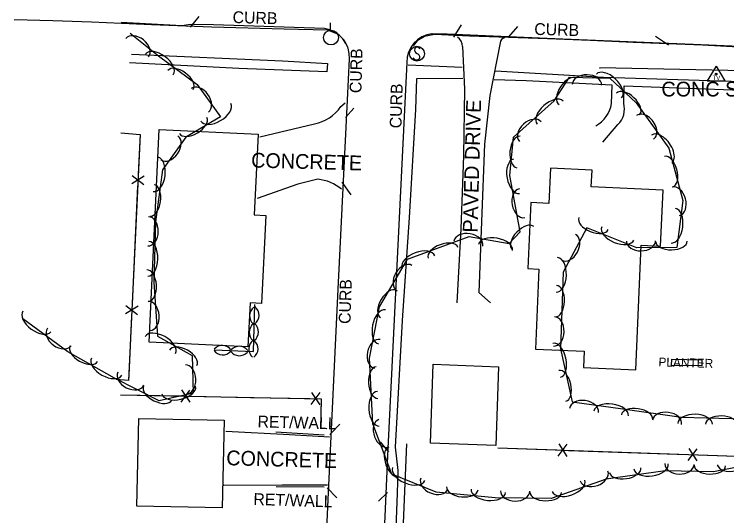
# Model space of a CAD drawing. Extents: x 978516 to 993312, y 1836504 to 1846212.
# Drawn here: x 992127 to 992368, y 1842977.6 to 1843147.1 of the extents above; entities that cross this region are included whole.
import ezdxf

# ---------------------------------------------------------------- set-up
doc = ezdxf.new("R2010")
doc.units = 0
for name, color, linetype in [('S_BUILDING', 7, 'Continuous'), ('S_CURB', 7, 'Continuous'), ('S_CURB_ANNOT', 7, 'Continuous'), ('S_DRIVEWAY_ANNOT', 7, 'Continuous'), ('S_EDGE_CONCRETE', 7, 'Continuous'), ('S_EDGE_PAVEMENT', 7, 'Continuous'), ('S_FENCE', 7, 'Continuous'), ('S_GAS_UTILITIES', 7, 'Continuous'), ('S_IRON_PIN_ANNOT', 7, 'Continuous'), ('S_LANDSCAPING', 7, 'Continuous'), ('S_MISC_STRUCTURES', 7, 'Continuous'), ('S_MISC_STRUCTURES_ANNOT', 7, 'Continuous'), ('S_PARKING', 7, 'Continuous'), ('S_SECONDARY_CTL', 7, 'Continuous'), ('S_SIDEWALK', 7, 'Continuous'), ('S_SIGN', 7, 'Continuous'), ('S_SURVEY_TEXT_ANNOT', 7, 'Continuous'), ('S_TREE', 7, 'Continuous'), ('S_UTILITY_POLE', 7, 'Continuous'), ('S_UTL_PT_SYM', 7, 'Continuous')]:
    doc.layers.add(name, color=color, linetype=linetype)

msp = doc.modelspace()

# ---------------------------------------------------------------- linework, layer by layer
at = {"layer": 'S_BUILDING'}
for points in [[(992172.58, 1843036.22), (992176.01, 1843108.2), (992209.47, 1843106.6), (992208.17, 1843079.25), (992212.04, 1843079.06), (992210.62, 1843049.31), (992206.72, 1843049.5), (992206.01, 1843034.63)], [(992337.24, 1843026.93), (992339.07, 1843069.02), (992345.61, 1843068.73), (992346.43, 1843087.66), (992322.16, 1843088.72), (992322.41, 1843094.43), (992308.32, 1843095.04), (992307.81, 1843083.17), (992301.71, 1843083.43), (992300.74, 1843061.11), (992304.47, 1843060.95), (992303.29, 1843033.91), (992319.72, 1843033.2), (992319.48, 1843027.7)], [(992290.82, 1843027.94), (992289.86, 1843001.27), (992267.72, 1843002.07), (992268.68, 1843028.75)], [(992197.34, 1842980.2), (992168.48, 1842980.77), (992169.07, 1843010.47), (992197.93, 1843009.89)]]:
    msp.add_lwpolyline(points, close=True, dxfattribs=at)
at = {"layer": 'S_CURB'}
for points in [[(992186.59, 1843142.79), (992189.52, 1843146.35)], [(992275.64, 1843139.32), (992278.21, 1843143.49)], [(992294.28, 1843139.46), (992297.33, 1843143.02)], [(992348.26, 1843136.7), (992343.86, 1843139.58)], [(992238.97, 1843112.23), (992241.88, 1843115.32)], [(992237.8, 1843090.34), (992240.77, 1843086.07)], [(992233.73, 1843005.01), (992237.13, 1843008.48)], [(992253.73, 1842999.03), (992250.83, 1843002.52)], [(992232.86, 1842987.03), (992236.04, 1842983.63)], [(992253.21, 1842985.46), (992250.21, 1842982.53)]]:
    msp.add_lwpolyline(points, dxfattribs=at)
at = {"layer": 'S_EDGE_CONCRETE'}
for points in [[(992126.96, 1843145.39), (992140.03, 1843144.96), (992153.09, 1843144.53), (992173.42, 1843143.71), (992193.76, 1843142.9), (992218.31, 1843142.21), (992232.91, 1843141.85), (992236.55, 1843140.33), (992238.54, 1843138.36), (992239.73, 1843135.98)], [(992375.99, 1843135.82), (992359.75, 1843136.67), (992336.31, 1843137.61), (992321.81, 1843138.22), (992307.31, 1843138.83), (992294.12, 1843139.29), (992280.94, 1843139.74), (992269.11, 1843140.28), (992265.76, 1843139.58), (992263.22, 1843138.16), (992261.91, 1843136.45)]]:
    msp.add_lwpolyline(points, dxfattribs=at)
at = {"layer": 'S_EDGE_PAVEMENT'}
for points in [[(992231.93, 1843142.28), (992194.42, 1843143.5), (992186.6, 1843143.64), (992183.6, 1843143.25), (992163.15, 1843144.28)], [(992707.35, 1843125.78), (992701.75, 1843126.74), (992656.1, 1843128.26), (992618.45, 1843129.93), (992564.87, 1843132.38), (992526.03, 1843133.93), (992480.27, 1843135.67), (992440.46, 1843137.1), (992407.76, 1843138.17), (992403.97, 1843138.86), (992395.55, 1843135.25), (992359.37, 1843136.8), (992309.79, 1843138.8), (992273.44, 1843140.38), (992268.28, 1843140.52)], [(992229.92, 1842911.54), (992233.26, 1842985.45), (992236.57, 1843054.19), (992239.64, 1843118.09), (992240.42, 1843131.99)], [(992259.74, 1843130.8), (992256.32, 1843059.87), (992253.38, 1843000.34), (992250.83, 1842944.32), (992249.17, 1842909.98)]]:
    msp.add_lwpolyline(points, dxfattribs=at)
msp.add_arc((992269.31, 1843131), 9.58, 96.2115, 181.1905, dxfattribs=at)
msp.add_ellipse((992230.34, 1843132.33), major_axis=(5.76, 8.28), ratio=0.999936, start_param=5.287171, end_param=6.733471, dxfattribs=at)
at = {"layer": 'S_FENCE'}
for p, q in [((992170.92, 1843092.41), (992166.69, 1843089.73)), ((992166.83, 1843092.6), (992170.78, 1843089.54)), ((992164.76, 1843048.64), (992168.71, 1843045.59)), ((992168.85, 1843048.45), (992164.62, 1843045.78)), ((992183.46, 1843016.01), (992186.41, 1843020.05)), ((992183.54, 1843020.11), (992186.32, 1843015.95)), ((992227.45, 1843015.13), (992230.4, 1843019.17)), ((992227.53, 1843019.22), (992230.32, 1843015.07)), ((992310.98, 1842997.73), (992314, 1843001.72)), ((992311.13, 1843001.82), (992313.85, 1842997.63)), ((992354.96, 1842996.19), (992357.97, 1843000.18)), ((992355.11, 1843000.28), (992357.83, 1842996.08))]:
    msp.add_line(p, q, dxfattribs=at)
for points in [[(992163, 1843107.06), (992169.53, 1843106.5), (992165.61, 1843023.33), (992161.39, 1843023.67)], [(992163, 1843107.06), (992169.53, 1843106.5), (992168.9, 1843093.07)], [(992168.71, 1843089.07), (992167.77, 1843069.09)], [(992167.77, 1843069.09), (992166.83, 1843049.11)], [(992166.64, 1843045.12), (992165.7, 1843025.14)], [(992165.7, 1843025.14), (992165.61, 1843023.33), (992161.39, 1843023.67)], [(992162.93, 1843018.47), (992182.93, 1843018.07)], [(992162.93, 1843018.47), (992230.79, 1843017.11), (992230.51, 1843006.95)], [(992186.93, 1843017.99), (992206.93, 1843017.59)], [(992206.93, 1843017.59), (992226.93, 1843017.19)], [(992230.79, 1843016.97), (992230.51, 1843006.95)], [(992290.5, 1843000.5), (992310.49, 1842999.8)], [(992290.5, 1843000.5), (992377.61, 1842997.44)], [(992314.49, 1842999.66), (992334.48, 1842998.95)], [(992334.48, 1842998.95), (992354.47, 1842998.25)], [(992358.47, 1842998.11), (992377.61, 1842997.44)]]:
    msp.add_lwpolyline(points, dxfattribs=at)
at = {"layer": 'S_GAS_UTILITIES'}
msp.add_line((992378.07, 1843127.93), (992325.09, 1843128.95), dxfattribs=at)
at = {"layer": 'S_IRON_PIN_ANNOT'}
for points in [[(992215.48, 1843005.87), (992231.85, 1843004.92)], [(992259.64, 1843001.86), (992257.97, 1842961.67), (992257.42, 1842919.94), (992257.4, 1842913.79), (992313.83, 1842911.99)], [(992231.85, 1842987.17), (992215.62, 1842987.3)]]:
    msp.add_lwpolyline(points, dxfattribs=at)
at = {"layer": 'S_MISC_STRUCTURES'}
msp.add_lwpolyline([(992349.36, 1843030.45), (992359.54, 1843030.31), (992359.51, 1843028.23), (992349.33, 1843028.38)], close=True, dxfattribs=at)
at = {"layer": 'S_PARKING'}
for points in [[(992278.57, 1843136.23), (992279.27, 1843121.84), (992278.9, 1843099.23), (992278.04, 1843074.62), (992276.66, 1843049.59)], [(992291.29, 1843137.5), (992287.85, 1843119.7), (992286.07, 1843103.23), (992285.04, 1843077.02), (992284.07, 1843053.03), (992288.04, 1843049.53)], [(992237.42, 1843115.95), (992238.94, 1843117.12)], [(992209.99, 1843105.67), (992228.53, 1843110.11)], [(992229.63, 1843091.33), (992222.92, 1843089.62), (992209.16, 1843084.86)], [(992198.52, 1843006.1), (992220.04, 1843005.02), (992233.55, 1843004.27)], [(992232.93, 1842987.85), (992217.61, 1842987.84), (992197.82, 1842987.75)]]:
    msp.add_lwpolyline(points, dxfattribs=at)
for centre, radius, start, end in [((992274.55, 1843136.16), 4.02, 1.0525, 53.4013), ((992293.29, 1843137.19), 2.03, 104.2239, 171.0953)]:
    msp.add_arc(centre, radius, start, end, dxfattribs=at)
for centre, major_axis, ratio, start_param, end_param in [((992226.36, 1843123.2), (-1.95, -13.12), 0.996213, 0.31281, 1.139398), ((992228.17, 1843076.72), (-14.36, 3.55), 0.993034, 4.25501, 4.853537)]:
    msp.add_ellipse(centre, major_axis=major_axis, ratio=ratio, start_param=start_param, end_param=end_param, dxfattribs=at)
at = {"layer": 'S_SECONDARY_CTL'}
for p, q in [((992364.36, 1843129.52), (992361.35, 1843124.57)), ((992364.36, 1843129.52), (992367.31, 1843124.57)), ((992361.35, 1843124.57), (992367.31, 1843124.57))]:
    msp.add_line(p, q, dxfattribs=at)
for radius in [0.311, 0.183, 0.103]:
    msp.add_circle((992364.36, 1843126.91), radius, dxfattribs=at)
at = {"layer": 'S_SIDEWALK'}
for points in [[(992166.68, 1843133.64), (992217.75, 1843131.42), (992232.93, 1843130.45), (992232.75, 1843127.67), (992202.91, 1843128.75), (992165.94, 1843130.64)], [(992278.47, 1843129.15), (992260.27, 1843129.89)], [(992289.8, 1843127.99), (992326.29, 1843125.86), (992369.52, 1843124.48), (992379.22, 1843124.25)], [(992313.78, 1842911.11), (992275.35, 1842912.18), (992256.63, 1842912.84), (992253.9, 1842913.85), (992255.25, 1842949.58), (992256.63, 1842985.2), (992256.84, 1842992.87), (992255.93, 1843000.7), (992258.31, 1843043.59), (992260.72, 1843078.4), (992262.84, 1843114.96), (992263.12, 1843125.42), (992278.75, 1843125.54)], [(992329.03, 1843116.93), (992329.26, 1843123.1), (992300.1, 1843124.63), (992289.29, 1843124.93)], [(992333.13, 1843117.05), (992333.33, 1843122.91), (992375.98, 1843121.3), (992379.63, 1843121.2)], [(992326.06, 1843103.85), (992331.17, 1843109.79)]]:
    msp.add_lwpolyline(points, dxfattribs=at)
for centre, radius, start, end in [((992318.45, 1843118.72), 10.73, 299.3553, 350.3837), ((992325.89, 1843115.11), 7.49, 314.7237, 14.9839)]:
    msp.add_arc(centre, radius, start, end, dxfattribs=at)
at = {"layer": 'S_SIGN'}
msp.add_circle((992263.2, 1843133.79), 2.49, dxfattribs=at)
for centre, radius, start, end in [((992263.89, 1843135.12), 1.5, 167.1196, 241.9813), ((992263.28, 1843135.06), 0.95, 16.5258, 156.8957), ((992262.79, 1843132.45), 1.4, 358.6529, 73.7063), ((992263.05, 1843132.97), 1.28, 204.641, 335.359)]:
    msp.add_arc(centre, radius, start, end, dxfattribs=at)
at = {"layer": 'S_TREE'}
for points in [[(992166.19, 1843140.73), (992175.74, 1843133.05), (992188.81, 1843123.37), (992196.74, 1843112.42), (992184.97, 1843105.59), (992177.12, 1843094.55), (992174.77, 1843076.91), (992174.22, 1843056.57), (992175.45, 1843038.23), (992187.13, 1843031.72), (992187.53, 1843019.02), (992175.98, 1843016.42), (992160.84, 1843024.02), (992145.07, 1843032.94), (992129.92, 1843044.08)], [(992377.94, 1842995.21), (992363.52, 1842992.38), (992347.19, 1842992.78), (992327.19, 1842989.88), (992308.58, 1842983.36), (992289.63, 1842983.59), (992269.73, 1842985.56), (992254.7, 1842991.63), (992248.29, 1843008.65), (992247.1, 1843030.86), (992250.55, 1843048.22), (992259.99, 1843064.36), (992280.83, 1843071.92), (992294.34, 1843069.56), (992298.09, 1843073.51), (992294.65, 1843092.58), (992295.9, 1843105.6), (992309.6, 1843117.89), (992314.79, 1843125.82), (992328.47, 1843125.46), (992337.32, 1843117.17), (992348.36, 1843101.89), (992353.15, 1843084.14), (992351.07, 1843068.26), (992337.53, 1843068.1), (992320.69, 1843074.94), (992312.67, 1843059.86), (992311.74, 1843033.95), (992315.75, 1843016.06), (992332.86, 1843013.72), (992352.64, 1843010.85), (992369.59, 1843010.45)], [(992194.56, 1843033.67), (992207.86, 1843033.06), (992208.3, 1843048.94)], [(992208.55, 1843048.18), (992208.56, 1843048.28)], [(992194.61, 1843033.39), (992194.71, 1843033.39)]]:
    msp.add_lwpolyline(points, dxfattribs=at)
for centre, start, end in [((992210.2, 1843045.17), 127.647, 229.2439), ((992206.14, 1843045.36), 307.647, 49.2439), ((992210.08, 1843039.51), 127.647, 229.2439), ((992205.94, 1843039.69), 307.647, 49.2439), ((992209.93, 1843033.95), 127.647, 229.2439), ((992205.8, 1843034.01), 307.647, 49.2439), ((992197.35, 1843031.5), 36.5405, 138.1374), ((992203.08, 1843031.24), 36.5405, 138.1374), ((992197.47, 1843035.58), 216.5405, 318.1374), ((992203.11, 1843035.31), 216.5405, 318.1374)]:
    msp.add_arc(centre, 3.64, start, end, dxfattribs=at)
for centre, major_axis, ratio, start_param, end_param in [((992168.56, 1843135.77), (-3.86, 3.1), 0.685311, 3.141593, 6.283185), ((992176.06, 1843130.18), (-4.71, 3.49), 0.55008, 3.141593, 6.283185), ((992183.18, 1843124.9), (-4.3, 3.18), 0.540699, 3.141593, 6.283185), ((992328.15, 1843122.86), (-4.28, 4.01), 0.549981, 3.141593, 6.283185), ((992314.19, 1843121.03), (-2.93, -4.47), 0.540672, 3.141593, 6.283185), ((992320.7, 1843123.28), (-4.95, 0.13), 0.685128, 3.141593, 6.283185), ((992189.74, 1843118.03), (-2.91, 4.01), 0.685311, 3.141593, 6.283185), ((992334.62, 1843116.8), (-3.9, 3.66), 0.540602, 3.141593, 6.283185), ((992308.24, 1843113.82), (-4.37, -3.92), 0.550017, 3.141593, 6.283185), ((992195.14, 1843113.95), (5.08, 2.95), 0.55008, 3.141593, 6.283185), ((992340.38, 1843108.86), (-2.87, 3.99), 0.690183, 3.144149, 6.285742), ((992187.47, 1843109.5), (4.62, 2.68), 0.540699, 3.141593, 6.283185), ((992301.52, 1843107.45), (-3.69, -3.31), 0.685233, 3.141593, 6.283185), ((992345.98, 1843101.56), (-3.41, 4.73), 0.553991, 3.143143, 6.284736), ((992179.45, 1843101.94), (2.87, 4.04), 0.685311, 3.141593, 6.283185), ((992297.54, 1843100.54), (-0.51, -5.32), 0.540699, 3.141593, 6.283185), ((992348.32, 1843093.88), (-1.39, 5.16), 0.540677, 3.141593, 6.283185), ((992174.76, 1843092.96), (0.77, 5.82), 0.55008, 3.141593, 6.283185), ((992296.86, 1843092.3), (1.04, -5.78), 0.550065, 3.141593, 6.283185), ((992173.6, 1843084.17), (0.71, 5.3), 0.540699, 3.141593, 6.283185), ((992298.76, 1843083.23), (0.88, -4.88), 0.685293, 3.141593, 6.283185), ((992350.76, 1843083.86), (-1.29, 4.78), 0.685283, 3.141593, 6.283185), ((992349.89, 1843075.58), (0.76, 5.82), 0.55008, 3.141593, 6.283185), ((992172.3, 1843073.71), (0.13, 4.95), 0.685311, 3.141593, 6.283185), ((992322.91, 1843076.33), (4.95, -2.01), 0.540562, 3.141593, 6.283185), ((992299.04, 1843071.43), (-3.68, -3.88), 0.54065, 3.141593, 6.283185), ((992331.12, 1843072.99), (5.44, -2.21), 0.54994, 3.141593, 6.283185), ((992280.6, 1843069.54), (-4.88, 0.85), 0.685126, 3.141593, 6.283185), ((992172.31, 1843064.45), (0.16, 5.87), 0.55008, 3.141593, 6.283185), ((992289.77, 1843068.21), (-5.78, 1.01), 0.549931, 3.141593, 6.283185), ((992314.47, 1843068.31), (2.33, 4.38), 0.685289, 3.141593, 6.283185), ((992338.98, 1843070.5), (4.96, 0.06), 0.685129, 3.141593, 6.283185), ((992349.29, 1843070.36), (5.35, 0.06), 0.540556, 3.141593, 6.283185), ((992272.04, 1843066.48), (-5.02, -1.82), 0.540855, 3.142091, 6.283683), ((992263.71, 1843063.46), (-5.51, -2), 0.550238, 3.142107, 6.283699), ((992258.98, 1843057.92), (-2.5, -4.28), 0.685283, 3.141593, 6.283185), ((992310.51, 1843058.98), (0.21, 5.86), 0.550078, 3.141593, 6.283185), ((992172.17, 1843055.38), (-0.36, 5.33), 0.540699, 3.141593, 6.283185), ((992253.55, 1843049.16), (-2.7, -4.61), 0.540678, 3.141593, 6.283185), ((992310.2, 1843050.12), (0.19, 5.34), 0.540698, 3.141593, 6.283185), ((992172.6, 1843045.09), (-0.33, 4.94), 0.685311, 3.141593, 6.283185), ((992134.61, 1843043.27), (4.73, -3.48), 0.55008, 3.141593, 6.283185), ((992251.36, 1843041.39), (-1.14, -5.76), 0.550079, 3.141593, 6.283185), ((992309.57, 1843039.83), (0.18, 4.95), 0.685309, 3.141593, 6.283185), ((992142.22, 1843037.99), (3.99, -2.94), 0.685311, 3.141593, 6.283185), ((992176.36, 1843035.29), (-5.13, 2.86), 0.55008, 3.141593, 6.283185), ((992249.81, 1843032.26), (-0.96, -4.86), 0.68531, 3.141593, 6.283185), ((992150.48, 1843032.32), (4.65, -2.63), 0.540699, 3.141593, 6.283185), ((992184.11, 1843030.98), (-4.67, 2.6), 0.540699, 3.141593, 6.283185), ((992310.43, 1843030.11), (-1.28, 5.73), 0.550062, 3.141593, 6.283185), ((992158.2, 1843027.95), (5.11, -2.89), 0.55008, 3.141593, 6.283185), ((992185, 1843023.63), (-0.15, 4.95), 0.685311, 3.141593, 6.283185), ((992249.67, 1843022.58), (0.29, -5.34), 0.540694, 3.141593, 6.283185), ((992312.37, 1843021.46), (-1.17, 5.22), 0.540681, 3.141593, 6.283185), ((992166.4, 1843023.89), (4.43, -2.22), 0.685311, 3.141593, 6.283185), ((992175.49, 1843019.04), (4.78, -2.4), 0.540699, 3.141593, 6.283185), ((992182.6, 1843020.09), (5.73, 1.29), 0.55008, 3.141593, 6.283185), ((992250.15, 1843013.73), (0.31, -5.86), 0.550074, 3.141593, 6.283185), ((992319.68, 1843013.12), (-4.91, 0.67), 0.685125, 3.141593, 6.283185), ((992328.89, 1843012.12), (-5.81, 0.79), 0.549931, 3.141593, 6.283185), ((992337.65, 1843010.88), (-5.29, 0.77), 0.540553, 3.141593, 6.283185), ((992347.81, 1843009.14), (-4.9, 0.71), 0.685125, 3.141593, 6.283185), ((992252.03, 1843005.47), (1.75, -4.64), 0.685269, 3.141593, 6.283185), ((992357.32, 1843008.62), (-5.87, 0.14), 0.549933, 3.141593, 6.283185), ((992366.18, 1843008.41), (-5.35, 0.12), 0.540555, 3.141593, 6.283185), ((992255.42, 1842995.74), (1.88, -5), 0.540666, 3.141593, 6.283185), ((992370.55, 1842995.92), (5.76, 1.13), 0.549947, 3.141593, 6.283185), ((992260.39, 1842991.62), (5.44, -2.2), 0.54994, 3.141593, 6.283185), ((992333.64, 1842992.96), (5.29, 0.77), 0.540564, 3.141593, 6.283185), ((992342.41, 1842994.23), (5.81, 0.84), 0.549942, 3.141593, 6.283185), ((992351.99, 1842995.05), (4.95, -0.12), 0.685128, 3.141593, 6.283185), ((992362.28, 1842994.53), (5.34, -0.13), 0.540555, 3.141593, 6.283185), ((992323.12, 1842990.98), (4.68, 1.64), 0.685164, 3.141593, 6.283185), ((992269.07, 1842988.4), (4.6, -1.86), 0.685136, 3.141593, 6.283185), ((992314.47, 1842987.67), (5.54, 1.94), 0.549962, 3.141593, 6.283185), ((992278.53, 1842986.82), (5.32, -0.53), 0.540553, 3.141593, 6.283185), ((992287.35, 1842985.95), (5.84, -0.58), 0.549931, 3.141593, 6.283185), ((992296.42, 1842985.89), (4.96, -0.06), 0.685128, 3.141593, 6.283185), ((992306.72, 1842985.5), (5.35, -0.07), 0.540555, 3.141593, 6.283185)]:
    msp.add_ellipse(centre, major_axis=major_axis, ratio=ratio, start_param=start_param, end_param=end_param, dxfattribs=at)
at = {"layer": 'S_UTILITY_POLE'}
msp.add_line((992233.98, 1843141.76), (992233.98, 1843144.24), dxfattribs=at)
msp.add_circle((992234.12, 1843139.24), 2.5, dxfattribs=at)
at = {"layer": 'S_UTL_PT_SYM'}
msp.add_lwpolyline([(992325.09, 1843128.95), (992325.09, 1843129), (992325.09, 1843128.95), (992325.04, 1843128.95), (992325.09, 1843128.95), (992325.09, 1843128.9), (992325.09, 1843128.95), (992325.14, 1843128.95)], dxfattribs=at)

# ---------------------------------------------------------------- texts
at = {"layer": 'S_CURB_ANNOT'}
for rotation, p in [(358.4454, (992200.79, 1843144.17)), (358.4454, (992302.84, 1843140.15)), (88.4454, (992244.39, 1843120.4)), (88.4454, (992257.96, 1843108.51)), (88.4454, (992240.72, 1843042.37))]:
    msp.add_text('CURB', height=4, rotation=rotation, dxfattribs=at).set_placement(p)
at = {"layer": 'S_DRIVEWAY_ANNOT'}
for s, height, rotation, p in [('PAVED DRIVE', 5.0005, 88.4454, (992283.67, 1843073.22)), ('CONCRETE', 5, 358.4454, (992207.04, 1843095.32)), ('CONCRETE', 5, 358.4454, (992198.63, 1842994.66))]:
    msp.add_text(s, height=height, rotation=rotation, dxfattribs=at).set_placement(p)
at = {"layer": 'S_LANDSCAPING'}
for rotation, p in [(358.4454, (992209.22, 1843007.46)), (358.141, (992207.81, 1842981.22))]:
    msp.add_text('RET/WALL', height=4, rotation=rotation, dxfattribs=at).set_placement(p)
at = {"layer": 'S_MISC_STRUCTURES_ANNOT'}
msp.add_text('PLANTER', height=3, rotation=358.4454, dxfattribs=at).set_placement((992344.86, 1843028.05))
at = {"layer": 'S_SECONDARY_CTL'}
msp.add_text('TV', height=1.5, dxfattribs=at).set_placement((992363.15, 1843124.9))
at = {"layer": 'S_SURVEY_TEXT_ANNOT'}
msp.add_text('CONC SW', height=5, dxfattribs=at).set_placement((992345.89, 1843119.31))

doc.saveas('drawing.dxf')
